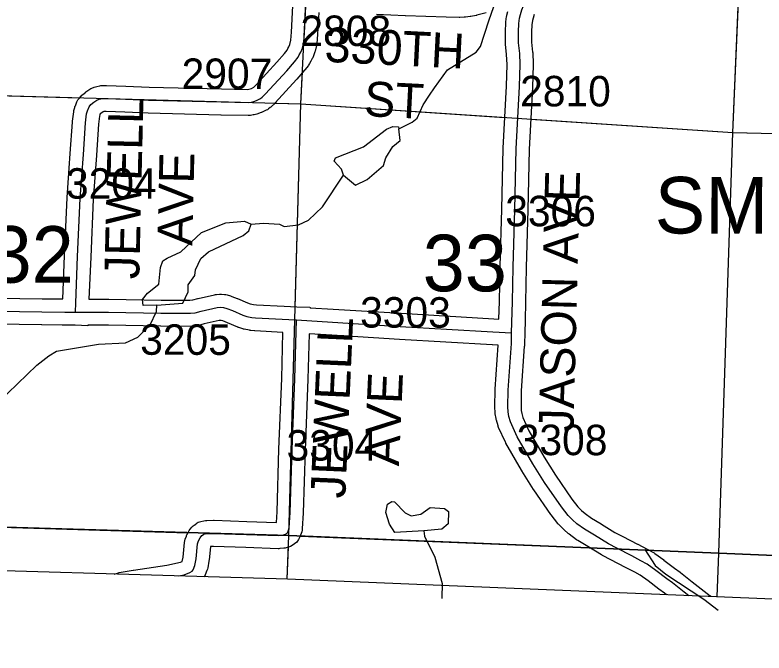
# Model space of a CAD drawing. Extents: x -157.2 to -99.3, y 12.2 to 46.2.
# Drawn here: x -127.87 to -126.15, y 16.19 to 17.656 of the extents above; entities that cross this region are included whole.
import ezdxf

# ---------------------------------------------------------------- set-up
doc = ezdxf.new("R2010")
doc.units = 0
for name, color, linetype in [('tdCoClipBndry', 7, 'Continuous'), ('tdCoCoBndry', 7, 'Continuous'), ('tdCoCoBndryPart', 7, 'Continuous'), ('tdCoCorpTxt', 7, 'Continuous'), ('tdCoHydroRiver', 7, 'Continuous'), ('tdCoSecRdNmbr', 7, 'Continuous'), ('tdCoSecRdTxt', 7, 'Continuous'), ('tdCoSecRteBand', 7, 'Continuous'), ('tdCoSecRteCL', 7, 'Continuous'), ('tdCoSectLine', 7, 'Continuous'), ('tdCoSectLinePart', 7, 'Continuous'), ('tdCoSectNmbr', 7, 'Continuous'), ('tdCoSurfGravel', 7, 'Continuous'), ('tdCoTwpBndryShd', 7, 'Continuous')]:
    doc.layers.add(name, color=color, linetype=linetype)

msp = doc.modelspace()

# ---------------------------------------------------------------- linework, layer by layer
at = {"layer": 'tdCoClipBndry'}
msp.add_lwpolyline([(-122.302, 16.1905), (-125.2749, 16.2789), (-127.2441, 16.3602), (-128.2341, 16.3892), (-129.2216, 16.4019), (-131.209, 16.5298), (-132.1838, 16.5754), (-133.1873, 16.6004), (-134.1718, 16.6514), (-135.1611, 16.7141)], dxfattribs=at)
at = {"layer": 'tdCoCoBndry'}
msp.add_lwpolyline([(-135.1553, 16.8138), (-134.1666, 16.7512), (-133.1821, 16.7002), (-132.2019, 16.6758), (-132.1802, 16.6753), (-131.2035, 16.6296), (-130.2056, 16.5679), (-129.2203, 16.5019), (-128.232, 16.4892), (-127.2406, 16.4601), (-126.2534, 16.4199), (-125.2718, 16.3788), (-124.2853, 16.348)], dxfattribs=at)
at = {"layer": 'tdCoCoBndryPart'}
for points in [[(-129.6069, 16.5278), (-129.2203, 16.5019), (-128.232, 16.4892), (-127.4726, 16.4669)], [(-127.2152, 16.459), (-126.5498, 16.432)], [(-126.415, 16.4265), (-126.2534, 16.4199), (-125.2895, 16.3796)]]:
    msp.add_lwpolyline(points, dxfattribs=at)
at = {"layer": 'tdCoHydroRiver'}
for points in [[(-126.988, 17.3948), (-126.9576, 17.4097), (-126.9463, 17.4189), (-126.9327, 17.45), (-126.9179, 17.4717), (-126.9064, 17.4887), (-126.8768, 17.5305), (-126.8109, 17.5712), (-126.8011, 17.5836), (-126.782, 17.643), (-126.7596, 17.707)], [(-127.1157, 17.288), (-127.088, 17.2651), (-127.0608, 17.2785), (-127.0236, 17.3106), (-127.0183, 17.3278), (-127.0018, 17.3542), (-126.9856, 17.3679), (-126.988, 17.3948)], [(-127.0697, 17.353), (-127.0164, 17.394), (-127.002, 17.3999), (-126.9894, 17.3996), (-126.988, 17.3948)], [(-127.1157, 17.288), (-127.1201, 17.3023), (-127.1369, 17.3202), (-127.1335, 17.328), (-127.0697, 17.353)], [(-127.3273, 17.1757), (-127.2988, 17.1781), (-127.2626, 17.1754), (-127.2517, 17.1704), (-127.2184, 17.1742), (-127.1961, 17.1846), (-127.1636, 17.2152), (-127.1157, 17.288)], [(-127.5301, 17.0916), (-127.5205, 17.0976), (-127.4885, 17.1125), (-127.4415, 17.1569), (-127.3856, 17.179), (-127.3429, 17.1825), (-127.3273, 17.1757)], [(-127.5441, 16.9894), (-127.484, 16.994), (-127.4722, 17.0205), (-127.4718, 17.0363), (-127.4569, 17.0579), (-127.455, 17.0705), (-127.4432, 17.097), (-127.4254, 17.1123), (-127.3454, 17.1494), (-127.3325, 17.1601), (-127.3273, 17.1757)], [(-127.5441, 16.9894), (-127.5757, 16.9887), (-127.5769, 17.003), (-127.5654, 17.0169), (-127.5396, 17.0382), (-127.5353, 17.076), (-127.5301, 17.0916)], [(-128.2182, 16.6356), (-128.1692, 16.6586), (-128.1281, 16.659), (-128.0983, 16.6518), (-128.0207, 16.6622), (-127.9935, 16.6756), (-127.9644, 16.6985), (-127.9238, 16.7383), (-127.9088, 16.7663), (-127.8195, 16.8521), (-127.7921, 16.8734), (-127.7744, 16.884), (-127.6777, 16.9001), (-127.6161, 16.9031), (-127.5873, 16.9165), (-127.5596, 16.9441), (-127.5445, 16.9752), (-127.5441, 16.9894)], [(-126.9309, 16.4715), (-126.9973, 16.4671), (-127.0094, 16.4863), (-127.0181, 16.5134), (-127.0144, 16.5323), (-127.0047, 16.5383), (-126.9984, 16.5381), (-126.9739, 16.5122), (-126.9599, 16.5054), (-126.9377, 16.5095), (-126.9167, 16.5247), (-126.8837, 16.5222), (-126.8744, 16.5156), (-126.8752, 16.4872), (-126.8898, 16.475), (-126.9309, 16.4715)], [(-126.9309, 16.4715), (-126.9297, 16.4588), (-126.9058, 16.4108), (-126.8886, 16.3503), (-126.8896, 16.3172), (-126.8893, 16.3156)], [(-126.4239, 16.4285), (-126.3998, 16.3915), (-126.3751, 16.3718), (-126.2884, 16.3141), (-126.2551, 16.2891)]]:
    msp.add_lwpolyline(points, dxfattribs=at)
at = {"layer": 'tdCoSecRteBand'}
for points in [[(-127.9621, 17.0068), (-127.8076, 17.0043), (-127.7599, 17.0039), (-127.7557, 17.1027), (-127.7557, 17.1027), (-127.7557, 17.1027), (-127.7501, 17.2361), (-127.75, 17.2366), (-127.75, 17.237), (-127.7426, 17.338), (-127.7379, 17.4101), (-127.7379, 17.4112), (-127.7377, 17.4123), (-127.7348, 17.4335), (-127.7345, 17.4351), (-127.7342, 17.4367), (-127.7324, 17.4436), (-127.7319, 17.4458), (-127.731, 17.4478), (-127.7273, 17.4567), (-127.7255, 17.4611), (-127.7224, 17.4647), (-127.718, 17.4699), (-127.7163, 17.4719), (-127.7142, 17.4735), (-127.7073, 17.4792), (-127.706, 17.4803), (-127.7045, 17.4813), (-127.6976, 17.4857), (-127.6955, 17.4871), (-127.6932, 17.488), (-127.688, 17.4903), (-127.6851, 17.4915), (-127.6821, 17.4921), (-127.6747, 17.4936), (-127.6722, 17.4941), (-127.6697, 17.4941), (-127.6613, 17.4944), (-127.6603, 17.4944), (-127.6592, 17.4944), (-127.6149, 17.4927), (-127.6148, 17.4927), (-127.6148, 17.4927), (-127.5618, 17.4904), (-127.3954, 17.4865), (-127.3357, 17.4853), (-127.333, 17.4857), (-127.3299, 17.4865), (-127.3269, 17.4876), (-127.3214, 17.4902), (-127.3214, 17.4902), (-127.3157, 17.4957), (-127.2681, 17.5479), (-127.2508, 17.568), (-127.2448, 17.5757), (-127.2431, 17.5789), (-127.2407, 17.5832), (-127.2386, 17.5888), (-127.2363, 17.5983), (-127.2346, 17.6165), (-127.2314, 17.6775)], [(-126.7585, 16.9576), (-126.7574, 16.9983), (-126.7557, 17.0779), (-126.7557, 17.078), (-126.7557, 17.0781), (-126.752, 17.2104), (-126.7488, 17.3494), (-126.7488, 17.3498), (-126.7488, 17.3503), (-126.7414, 17.493), (-126.7397, 17.5423), (-126.7408, 17.5657), (-126.7432, 17.5894), (-126.7434, 17.5907), (-126.7434, 17.5921), (-126.7436, 17.6175), (-126.7436, 17.6182), (-126.7436, 17.619), (-126.7429, 17.6377), (-126.7428, 17.6392), (-126.7426, 17.6407), (-126.7409, 17.653), (-126.7407, 17.6544), (-126.7403, 17.6557), (-126.7384, 17.6641)], [(-127.1722, 17.662), (-127.1747, 17.6128), (-127.1748, 17.6122), (-127.1748, 17.6115), (-127.1768, 17.5906), (-127.177, 17.5884), (-127.1775, 17.5864), (-127.1807, 17.573), (-127.1811, 17.5713), (-127.1817, 17.5697), (-127.1852, 17.5603), (-127.186, 17.5582), (-127.1871, 17.5562), (-127.1906, 17.5498), (-127.1935, 17.5446), (-127.1946, 17.5425), (-127.1961, 17.5406), (-127.204, 17.5305), (-127.2044, 17.53), (-127.2049, 17.5294), (-127.2229, 17.5085), (-127.2232, 17.5081), (-127.2235, 17.5078), (-127.272, 17.4546), (-127.2727, 17.4539), (-127.2733, 17.4532), (-127.281, 17.4458), (-127.2823, 17.4445), (-127.2838, 17.4434), (-127.2878, 17.4404), (-127.2902, 17.4386), (-127.293, 17.4373), (-127.3023, 17.4329), (-127.3035, 17.4323), (-127.3046, 17.4319), (-127.3106, 17.4297), (-127.3123, 17.429), (-127.3141, 17.4286), (-127.3202, 17.4271), (-127.3215, 17.4268), (-127.3227, 17.4266), (-127.3291, 17.4256), (-127.3317, 17.4252), (-127.3343, 17.4253), (-127.3966, 17.4265), (-127.3967, 17.4265), (-127.3968, 17.4265), (-127.5635, 17.4305), (-127.5637, 17.4305), (-127.564, 17.4305), (-127.6172, 17.4327), (-127.6606, 17.4344), (-127.6654, 17.4342), (-127.6673, 17.4339), (-127.6673, 17.4339), (-127.6706, 17.4317), (-127.6738, 17.4291), (-127.6748, 17.4268), (-127.6756, 17.4237), (-127.6781, 17.4051), (-127.6828, 17.334), (-127.6828, 17.3339), (-127.6828, 17.3337), (-127.6901, 17.2331), (-127.6958, 17.1001), (-127.6998, 17.0037), (-127.6545, 17.0036), (-127.6542, 17.0036), (-127.654, 17.0036), (-127.5344, 17.0011), (-127.4681, 17.0009), (-127.4617, 17.0016), (-127.45, 17.0048), (-127.4494, 17.0049), (-127.4489, 17.0051), (-127.4119, 17.0134), (-127.4096, 17.014), (-127.4073, 17.0141), (-127.3999, 17.0146), (-127.3978, 17.0147), (-127.3958, 17.0146), (-127.3886, 17.0141), (-127.3854, 17.0139), (-127.3823, 17.013), (-127.3747, 17.0108), (-127.3734, 17.0104), (-127.3721, 17.0099), (-127.3595, 17.005), (-127.3591, 17.0048), (-127.3587, 17.0046), (-127.3356, 16.9947), (-127.3298, 16.9928), (-127.3217, 16.9912), (-127.3153, 16.9907), (-127.2518, 16.987), (-127.2518, 16.9873), (-127.2224, 16.9856), (-127.1929, 16.9849), (-127.193, 16.9842), (-127.1923, 16.9842), (-127.1923, 16.9838), (-127.1389, 16.9806), (-127.1388, 16.9806), (-127.1388, 16.9806), (-126.9832, 16.971), (-126.7706, 16.9582), (-126.7585, 16.9576)], [(-126.7875, 17.6612), (-126.8089, 17.6555), (-126.81, 17.6552), (-126.8111, 17.655), (-126.8229, 17.6528), (-126.8239, 17.6526), (-126.8249, 17.6525), (-126.8353, 17.6513), (-126.8367, 17.6511), (-126.8381, 17.6511), (-126.8484, 17.6508), (-126.8491, 17.6508), (-126.8497, 17.6508), (-126.8795, 17.6513), (-126.8797, 17.6513), (-126.88, 17.6513), (-126.9732, 17.6543), (-126.9734, 17.6543), (-126.9736, 17.6543), (-127.0399, 17.6573)], [(-126.6777, 17.6573), (-126.6802, 17.6492), (-126.6816, 17.6433), (-126.683, 17.6338), (-126.6836, 17.6173), (-126.6834, 17.594), (-126.6811, 17.571), (-126.681, 17.5702), (-126.6809, 17.5694), (-126.6797, 17.544), (-126.6796, 17.5428), (-126.6797, 17.5415), (-126.6814, 17.4907), (-126.6814, 17.4905), (-126.6814, 17.4902), (-126.6888, 17.3476), (-126.692, 17.2089), (-126.692, 17.2089), (-126.692, 17.2088), (-126.6957, 17.0765), (-126.6974, 16.9969), (-126.6974, 16.9968), (-126.6974, 16.9968), (-126.6985, 16.9549), (-126.6979, 16.9549), (-126.6993, 16.9252), (-126.6999, 16.9006), (-126.6999, 16.9), (-126.7, 16.8955), (-126.7002, 16.8955), (-126.7071, 16.7931), (-126.7078, 16.7567), (-126.7074, 16.7475), (-126.7062, 16.7404), (-126.7037, 16.7319), (-126.6896, 16.7011), (-126.6549, 16.6407), (-126.6286, 16.599), (-126.5908, 16.5438), (-126.5774, 16.5267), (-126.5688, 16.5181), (-126.5606, 16.511), (-126.5459, 16.5001), (-126.5237, 16.4871), (-126.5232, 16.4869), (-126.5228, 16.4866), (-126.4921, 16.4673), (-126.4743, 16.4582), (-126.44, 16.4405), (-126.4398, 16.4404), (-126.4395, 16.4403), (-126.4183, 16.429), (-126.404, 16.4213), (-126.4022, 16.4203), (-126.4005, 16.4191), (-126.3802, 16.4043), (-126.38, 16.4041), (-126.3798, 16.4039), (-126.3553, 16.3853), (-126.3424, 16.3759), (-126.3421, 16.3756), (-126.3417, 16.3753), (-126.3146, 16.3541), (-126.2732, 16.3218), (-126.2731, 16.3217), (-126.273, 16.3217), (-126.2709, 16.32)], [(-127.642, 16.3719), (-127.6341, 16.3742), (-127.6323, 16.3748), (-127.6305, 16.3751), (-127.598, 16.3808), (-127.5976, 16.3808), (-127.5973, 16.3809), (-127.5208, 16.3923), (-127.4894, 16.399), (-127.4855, 16.4005), (-127.4837, 16.4108), (-127.4804, 16.4447), (-127.48, 16.4485), (-127.4787, 16.4521), (-127.4762, 16.4588), (-127.4756, 16.4603), (-127.4749, 16.4618), (-127.4714, 16.4687), (-127.4698, 16.4719), (-127.4675, 16.4747), (-127.4633, 16.4796), (-127.4609, 16.4824), (-127.458, 16.4845), (-127.4547, 16.4869), (-127.4536, 16.4877), (-127.4488, 16.4912), (-127.443, 16.4926), (-127.4359, 16.4943), (-127.4326, 16.4951), (-127.4293, 16.4951), (-127.414, 16.4954), (-127.4133, 16.4954), (-127.4126, 16.4954), (-127.3373, 16.4929), (-127.3373, 16.4929), (-127.3372, 16.4929), (-127.2693, 16.4904), (-127.2679, 16.5145), (-127.2635, 16.6587), (-127.2635, 16.6588), (-127.2635, 16.659), (-127.2568, 16.8215), (-127.2543, 16.9271), (-127.3192, 16.9308), (-127.3196, 16.9308), (-127.3201, 16.9309), (-127.3285, 16.9316), (-127.33, 16.9317), (-127.3315, 16.932), (-127.3431, 16.9343), (-127.345, 16.9346), (-127.3469, 16.9353), (-127.3558, 16.9382), (-127.357, 16.9386), (-127.3581, 16.9391), (-127.3819, 16.9493), (-127.3927, 16.9535), (-127.396, 16.9545), (-127.3979, 16.9546), (-127.4009, 16.9544), (-127.4351, 16.9467), (-127.4483, 16.9431), (-127.4504, 16.9426), (-127.4525, 16.9423), (-127.4629, 16.9411), (-127.4647, 16.9409), (-127.4665, 16.9409), (-127.5348, 16.9411), (-127.5351, 16.9411), (-127.5353, 16.9411), (-127.6549, 16.9436), (-127.7012, 16.9437), (-127.7023, 16.9437), (-127.7024, 16.9425), (-127.7317, 16.9438), (-127.7612, 16.9438), (-127.7612, 16.9439), (-127.8082, 16.9443), (-127.8083, 16.9443), (-127.8084, 16.9443), (-127.963, 16.9468)], [(-126.3738, 16.3243), (-126.3784, 16.3278), (-126.3911, 16.3372), (-126.3913, 16.3373), (-126.3914, 16.3374), (-126.4159, 16.356), (-126.4342, 16.3694), (-126.4466, 16.376), (-126.4466, 16.376), (-126.4466, 16.376), (-126.4676, 16.3873), (-126.5017, 16.4048), (-126.5207, 16.4145), (-126.5218, 16.4151), (-126.5229, 16.4158), (-126.5543, 16.4355), (-126.5776, 16.4491), (-126.579, 16.4499), (-126.5803, 16.4509), (-126.5973, 16.4635), (-126.5983, 16.4642), (-126.5992, 16.465), (-126.6091, 16.4736), (-126.6098, 16.4743), (-126.6105, 16.475), (-126.6211, 16.4856), (-126.6224, 16.4869), (-126.6236, 16.4883), (-126.6386, 16.5076), (-126.6392, 16.5083), (-126.6397, 16.5091), (-126.6784, 16.5656), (-126.6788, 16.566), (-126.6791, 16.5665), (-126.706, 16.6092), (-126.7063, 16.6097), (-126.7066, 16.6102), (-126.7423, 16.6724), (-126.743, 16.6736), (-126.7436, 16.6749), (-126.7592, 16.7089), (-126.76, 16.7108), (-126.7606, 16.7127), (-126.7643, 16.7251), (-126.7649, 16.727), (-126.7652, 16.729), (-126.7669, 16.7398), (-126.7672, 16.7415), (-126.7673, 16.7433), (-126.7678, 16.7551), (-126.7678, 16.756), (-126.7678, 16.757), (-126.767, 16.7949), (-126.767, 16.7956), (-126.767, 16.7964), (-126.7602, 16.8976), (-126.7736, 16.8982), (-126.7738, 16.8982), (-126.774, 16.8983), (-126.9868, 16.9111), (-126.9869, 16.9111), (-126.9869, 16.9111), (-127.1425, 16.9207), (-127.1944, 16.9238), (-127.1969, 16.8198), (-127.1969, 16.8195), (-127.1969, 16.8193), (-127.2035, 16.6567), (-127.208, 16.5123), (-127.208, 16.5119), (-127.208, 16.5115), (-127.21, 16.4765), (-127.2102, 16.4727), (-127.2114, 16.469), (-127.2138, 16.4614), (-127.2147, 16.4586), (-127.2162, 16.456), (-127.2186, 16.4516), (-127.2222, 16.4452), (-127.2282, 16.4412), (-127.2334, 16.4377), (-127.2373, 16.4351), (-127.2418, 16.4338), (-127.2425, 16.4336), (-127.247, 16.4323), (-127.2495, 16.4316), (-127.2521, 16.4314), (-127.2615, 16.4304), (-127.2636, 16.4301), (-127.2657, 16.4302), (-127.3394, 16.4329), (-127.4138, 16.4354), (-127.4209, 16.4353), (-127.4211, 16.4349), (-127.4241, 16.4037), (-127.4242, 16.4026), (-127.4244, 16.4014), (-127.4272, 16.3862), (-127.4277, 16.3829), (-127.429, 16.3799), (-127.4332, 16.3698), (-127.4345, 16.3665), (-127.4351, 16.3658)]]:
    msp.add_lwpolyline(points, dxfattribs=at)
at = {"layer": 'tdCoSecRteCL'}
for points in [[(-126.7293, 16.9263), (-126.7274, 16.9976), (-126.7257, 17.0772), (-126.722, 17.2096), (-126.7188, 17.3487), (-126.7114, 17.4918), (-126.7097, 17.5426), (-126.7109, 17.568), (-126.7134, 17.5924), (-126.7136, 17.6178), (-126.7129, 17.6365), (-126.7111, 17.6488), (-126.7092, 17.6572), (-126.7057, 17.6681), (-126.7018, 17.677), (-126.697, 17.6888)], [(-127.7311, 16.9738), (-127.7302, 16.9949), (-127.7258, 17.1014), (-127.7201, 17.2348), (-127.7127, 17.3359), (-127.708, 17.4082), (-127.7051, 17.4294), (-127.7033, 17.4363), (-127.6996, 17.4452), (-127.6952, 17.4504), (-127.6883, 17.456), (-127.6814, 17.4605), (-127.6762, 17.4627), (-127.6688, 17.4642), (-127.6604, 17.4644), (-127.616, 17.4627), (-127.5628, 17.4605), (-127.3961, 17.4565), (-127.3337, 17.4553), (-127.3272, 17.4563), (-127.3211, 17.4578), (-127.3152, 17.46), (-127.3058, 17.4644), (-127.3018, 17.4674), (-127.2942, 17.4748), (-127.2456, 17.528), (-127.2276, 17.549), (-127.2197, 17.5591), (-127.2168, 17.5644), (-127.2133, 17.5707), (-127.2099, 17.5801), (-127.2067, 17.5934), (-127.2047, 17.6143), (-127.2015, 17.676)], [(-127.9626, 16.9768), (-127.808, 16.9743), (-127.7552, 16.9738), (-127.7311, 16.9738)], [(-127.7311, 16.9738), (-127.6546, 16.9736), (-127.5347, 16.9711), (-127.4664, 16.9709), (-127.4561, 16.9721), (-127.4422, 16.9758), (-127.4053, 16.9842), (-127.3979, 16.9847), (-127.3907, 16.9842), (-127.3831, 16.982), (-127.3705, 16.977), (-127.3463, 16.9667), (-127.3374, 16.9637), (-127.3259, 16.9615), (-127.3175, 16.9608), (-127.2412, 16.9564), (-127.2236, 16.9556)], [(-127.4935, 16.3675), (-127.4809, 16.3702), (-127.468, 16.3751), (-127.4629, 16.3786), (-127.4609, 16.3813), (-127.4567, 16.3914), (-127.454, 16.4067), (-127.4505, 16.4417), (-127.4481, 16.4484), (-127.4446, 16.4553), (-127.4404, 16.4602), (-127.4372, 16.4626), (-127.436, 16.4634), (-127.4288, 16.4651), (-127.4135, 16.4654), (-127.3383, 16.4629), (-127.2646, 16.4602), (-127.2552, 16.4612), (-127.2508, 16.4625), (-127.25, 16.4627), (-127.2449, 16.4661), (-127.2424, 16.4706), (-127.2399, 16.4782), (-127.238, 16.5132), (-127.2335, 16.6577), (-127.2269, 16.8205), (-127.2236, 16.9556)], [(-127.2236, 16.9556), (-127.1406, 16.9506), (-126.985, 16.941), (-126.7722, 16.9282), (-126.7293, 16.9263)], [(-126.3224, 16.3221), (-126.3331, 16.3305), (-126.3602, 16.3517), (-126.3733, 16.3613), (-126.398, 16.3801), (-126.4182, 16.3949), (-126.4325, 16.4025), (-126.4537, 16.4138), (-126.488, 16.4315), (-126.507, 16.4412), (-126.5388, 16.4612), (-126.5624, 16.475), (-126.5795, 16.4876), (-126.5893, 16.4962), (-126.5999, 16.5068), (-126.615, 16.526), (-126.6537, 16.5825), (-126.6806, 16.6252), (-126.7163, 16.6873), (-126.7319, 16.7214), (-126.7356, 16.7337), (-126.7373, 16.7445), (-126.7378, 16.7564), (-126.737, 16.7944), (-126.7299, 16.9014), (-126.7293, 16.9263)]]:
    msp.add_lwpolyline(points, dxfattribs=at)
at = {"layer": 'tdCoSectLine'}
for points in [[(-127.2131, 17.4519), (-127.1645, 18.4472)], [(-126.2213, 17.3866), (-126.1785, 18.396)], [(-128.1825, 17.4789), (-127.2131, 17.4519)], [(-127.2406, 16.4601), (-127.2131, 17.4519)], [(-127.2131, 17.4519), (-126.2213, 17.3866)], [(-126.2534, 16.4199), (-126.2213, 17.3866)], [(-126.2213, 17.3866), (-125.242, 17.3633)], [(-128.232, 16.4892), (-127.2406, 16.4601)], [(-127.2447, 16.3602), (-127.2406, 16.4601)], [(-127.2406, 16.4601), (-126.2534, 16.4199)], [(-126.2576, 16.3195), (-126.2534, 16.4199)], [(-126.2534, 16.4199), (-125.2718, 16.3788)]]:
    msp.add_lwpolyline(points, dxfattribs=at)
at = {"layer": 'tdCoSectLinePart'}
for points in [[(-126.2213, 17.3866), (-126.201, 17.8652)], [(-127.2131, 17.4519), (-127.2095, 17.5254)], [(-128.1825, 17.4789), (-127.7214, 17.466)], [(-127.2734, 17.4536), (-127.2131, 17.4519)], [(-127.226, 16.9855), (-127.2131, 17.4519)], [(-127.2131, 17.4519), (-126.7458, 17.4211)], [(-126.6859, 17.4172), (-126.2213, 17.3866)], [(-126.2534, 16.4199), (-126.2213, 17.3866)], [(-126.2213, 17.3866), (-125.3447, 17.3658)], [(-128.232, 16.4892), (-127.4726, 16.4669)], [(-127.2152, 16.459), (-126.5498, 16.432)], [(-127.2447, 16.3602), (-127.2417, 16.4343)], [(-126.415, 16.4265), (-126.2534, 16.4199)], [(-126.2576, 16.3195), (-126.2534, 16.4199)], [(-126.2534, 16.4199), (-125.2895, 16.3796)]]:
    msp.add_lwpolyline(points, dxfattribs=at)
at = {"layer": 'tdCoSurfGravel'}
for points in [[(-127.2168, 17.5644), (-127.2133, 17.5707), (-127.2099, 17.5801), (-127.2067, 17.5934), (-127.2047, 17.6143), (-127.2015, 17.676), (-127.2006, 17.6935), (-127.1938, 17.8259), (-127.1879, 17.9493), (-127.1872, 17.9653), (-127.1839, 18.017), (-127.1829, 18.0329)], [(-126.7293, 16.9263), (-126.7274, 16.9976), (-126.7257, 17.0772), (-126.722, 17.2096), (-126.7188, 17.3487), (-126.7114, 17.4918), (-126.7097, 17.5426), (-126.7109, 17.568), (-126.7134, 17.5924), (-126.7136, 17.6178), (-126.7129, 17.6365), (-126.7111, 17.6488), (-126.7092, 17.6572), (-126.7057, 17.6681), (-126.7018, 17.677), (-126.697, 17.6888)], [(-127.7311, 16.9738), (-127.7302, 16.9949), (-127.7258, 17.1014), (-127.7201, 17.2348), (-127.7127, 17.3359), (-127.708, 17.4082), (-127.7051, 17.4294), (-127.7033, 17.4363), (-127.6996, 17.4452), (-127.6952, 17.4504), (-127.6883, 17.456), (-127.6814, 17.4605), (-127.6762, 17.4627), (-127.6688, 17.4642), (-127.6604, 17.4644), (-127.616, 17.4627), (-127.5628, 17.4605), (-127.3961, 17.4565), (-127.3337, 17.4553), (-127.3272, 17.4563), (-127.3211, 17.4578), (-127.3152, 17.46), (-127.3058, 17.4644), (-127.3018, 17.4674), (-127.2942, 17.4748), (-127.2456, 17.528), (-127.2276, 17.549), (-127.2197, 17.5591), (-127.2168, 17.5644)], [(-127.9626, 16.9768), (-127.808, 16.9743), (-127.7552, 16.9738), (-127.7311, 16.9738), (-127.6546, 16.9736), (-127.5347, 16.9711), (-127.4664, 16.9709), (-127.4561, 16.9721), (-127.4422, 16.9758), (-127.4053, 16.9842), (-127.3979, 16.9847), (-127.3907, 16.9842), (-127.3831, 16.982), (-127.3705, 16.977), (-127.3463, 16.9667), (-127.3374, 16.9637), (-127.3259, 16.9615), (-127.3175, 16.9608), (-127.2412, 16.9564), (-127.2236, 16.9556), (-127.1406, 16.9506), (-126.985, 16.941), (-126.7722, 16.9282), (-126.7293, 16.9263)], [(-127.2508, 16.4625), (-127.25, 16.4627), (-127.2449, 16.4661), (-127.2424, 16.4706), (-127.2399, 16.4782), (-127.238, 16.5132), (-127.2335, 16.6577), (-127.2269, 16.8205), (-127.2236, 16.9556)], [(-126.488, 16.4315), (-126.507, 16.4412), (-126.5388, 16.4612), (-126.5624, 16.475), (-126.5795, 16.4876), (-126.5893, 16.4962), (-126.5999, 16.5068), (-126.615, 16.526), (-126.6537, 16.5825), (-126.6806, 16.6252), (-126.7163, 16.6873), (-126.7319, 16.7214), (-126.7356, 16.7337), (-126.7373, 16.7445), (-126.7378, 16.7564), (-126.737, 16.7944), (-126.7299, 16.9014), (-126.7293, 16.9263)], [(-127.4935, 16.3675), (-127.4809, 16.3702), (-127.468, 16.3751), (-127.4629, 16.3786), (-127.4609, 16.3813), (-127.4567, 16.3914), (-127.454, 16.4067), (-127.4505, 16.4417), (-127.4481, 16.4484), (-127.4446, 16.4553), (-127.4404, 16.4602), (-127.4372, 16.4626), (-127.436, 16.4634)], [(-127.436, 16.4634), (-127.4288, 16.4651), (-127.4135, 16.4654), (-127.3383, 16.4629), (-127.2646, 16.4602), (-127.2552, 16.4612), (-127.2508, 16.4625)], [(-126.3224, 16.3221), (-126.3331, 16.3305), (-126.3602, 16.3517), (-126.3733, 16.3613), (-126.398, 16.3801), (-126.4182, 16.3949), (-126.4325, 16.4025), (-126.4537, 16.4138), (-126.488, 16.4315)]]:
    msp.add_lwpolyline(points, dxfattribs=at)
at = {"layer": 'tdCoTwpBndryShd'}
msp.add_lwpolyline([(-124.2853, 16.348), (-125.2718, 16.3788), (-126.2534, 16.4199), (-127.2406, 16.4601), (-128.232, 16.4892), (-129.2203, 16.5019), (-130.2056, 16.5679), (-131.2035, 16.6296), (-132.1802, 16.6753), (-132.2019, 16.6758), (-133.1821, 16.7002), (-134.1666, 16.7512), (-135.1553, 16.8138)], dxfattribs=at)

# ---------------------------------------------------------------- texts
at = {"layer": 'tdCoCorpTxt'}
msp.add_text('SMITHLAND', height=0.13, rotation=359.9045, dxfattribs=at).set_placement((-126.4008, 17.1544))
at = {"layer": 'tdCoSecRdNmbr'}
for s, rotation, p in [('2808', 359.9035, (-127.2144, 17.5851)), ('2907', 359.9033, (-127.4871, 17.4864)), ('2810', 359.9039, (-126.7099, 17.4465)), ('3204', 359.9031, (-127.7527, 17.2343)), ('3306', 359.9039, (-126.744, 17.1711)), ('3303', 359.9037, (-127.0773, 16.9382)), ('3205', 359.9033, (-127.5822, 16.8757)), ('3304', 359.9036, (-127.2462, 16.6327)), ('3308', 359.9039, (-126.7177, 16.6452))]:
    msp.add_text(s, height=0.07, rotation=rotation, dxfattribs=at).set_placement(p)
at = {"layer": 'tdCoSecRdTxt'}
for s, rotation, p in [('330TH', 357.1577, (-127.1599, 17.5489)), ('ST', 357.1577, (-127.0695, 17.4243)), ('JEWELL', 88.6442, (-127.5845, 17.0488)), ('AVE', 88.6442, (-127.4627, 17.1258)), ('JASON AVE', 88.512, (-126.5876, 16.6977)), ('JEWELL', 87.4848, (-127.1114, 16.5448)), ('AVE', 87.4848, (-126.9881, 16.6192))]:
    msp.add_text(s, height=0.08, rotation=rotation, dxfattribs=at).set_placement(p)
at = {"layer": 'tdCoSectNmbr'}
for s, rotation, p in [('32', 359.9032, (-127.9281, 17.0413)), ('33', 359.9039, (-126.9336, 17.0216))]:
    msp.add_text(s, height=0.13, rotation=rotation, dxfattribs=at).set_placement(p)

doc.saveas('drawing.dxf')
